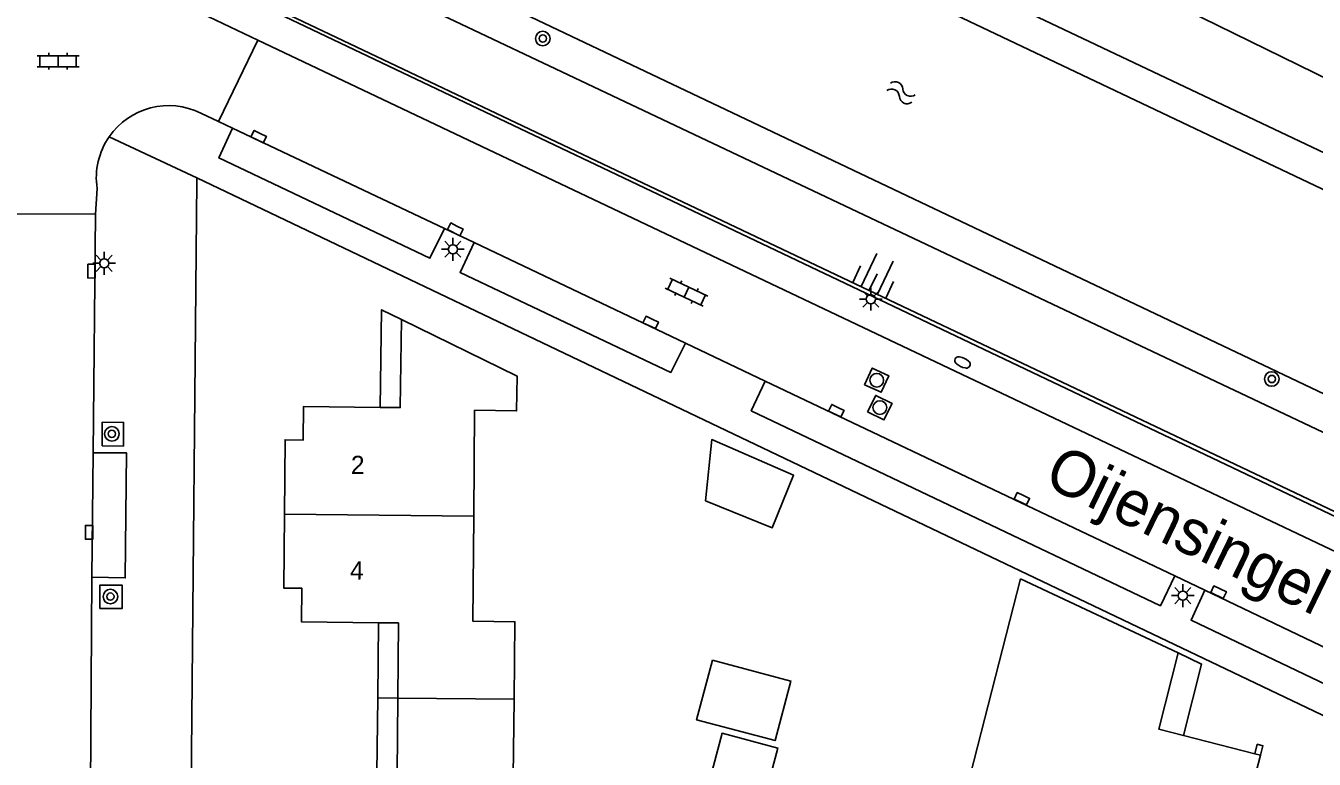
# Model space of a CAD drawing. Extents: x 124000 to 128010, y 398999 to 403000.
# Drawn here: x 127585.4 to 127655.9, y 399093.9 to 399134 of the extents above; entities that cross this region are included whole.
import ezdxf

# ---------------------------------------------------------------- set-up
doc = ezdxf.new("R2010")
doc.units = 0
for name, color, linetype in [('gg-afsc-muur', 7, 'Continuous'), ('gg-anno-huisnummerreeks BGT', 7, 'Continuous'), ('gg-anno-openbare ruimte label', 7, 'Continuous'), ('gg-bbg-gedigitaliseerde bebouwing', 7, 'Continuous'), ('gg-bbg-gedigitaliseerde bijgebouw', 7, 'Continuous'), ('gg-bbg-hoofdgebouw', 7, 'Continuous'), ('gg-bbg-luifel en loopbrug', 7, 'Continuous'), ('gg-bbg-tussenscheiding', 7, 'Continuous'), ('gg-knt-BGT kruinlijn', 7, 'Continuous'), ('gg-knt-verharding', 7, 'Continuous'), ('gg-knt-verharding nz', 7, 'Continuous'), ('gg-kntw-beschoeiing', 7, 'Continuous'), ('gt-grn-groengrens', 7, 'Continuous'), ('gt-grn-weggrens', 7, 'Continuous'), ('gt-symb-boom', 7, 'Continuous'), ('gt-symb-brandkraan', 7, 'Continuous'), ('gt-symb-klinker verharding', 7, 'Continuous'), ('gt-symb-kolk', 7, 'Continuous'), ('gt-symb-lichtmast', 7, 'Continuous'), ('gt-symb-rioolschacht', 7, 'Continuous'), ('gt-symb-talud symbool', 7, 'Continuous'), ('gt-symb-watersymbool', 7, 'Continuous')]:
    doc.layers.add(name, color=color, linetype=linetype)

# ---------------------------------------------------------------- blocks, each defined once
blk = doc.blocks.new('gt0-KOLK')
at = {"layer": 'gt-symb-kolk'}
blk.add_lwpolyline([(0, 0), (0.375, 0), (0.375, 0.4), (-0.375, 0.4), (-0.375, 0), (0, 0)], dxfattribs=at)
blk = doc.blocks.new('gt0-KL1')
at = {"layer": 'gt-symb-klinker verharding'}
for p, q in [((-1.15, 0.3), (1.15, 0.3)), ((-1, -0.3), (-1, 0.3)), ((-0.5, 0.3), (-0.5, 0.45)), ((0, -0.3), (0, 0.3)), ((0.5, 0.3), (0.5, 0.45)), ((1, -0.3), (1, 0.3)), ((-1.15, -0.3), (1.15, -0.3)), ((-0.5, -0.45), (-0.5, -0.3)), ((0.5, -0.45), (0.5, -0.3))]:
    blk.add_line(p, q, dxfattribs=at)
blk = doc.blocks.new('gt0-TALUD_1')
at = {"layer": 'gt-symb-talud symbool'}
for p, q in [((-1, -1), (-1, 0)), ((-0.5, -2), (-0.5, 0)), ((0, -1), (0, 0)), ((0.5, -2), (0.5, 0)), ((1, -1), (1, 0))]:
    blk.add_line(p, q, dxfattribs=at)
blk = doc.blocks.new('gt0-WA')
at = {"layer": 'gt-symb-watersymbool'}
for centre, start, end in [((-0.323, 0.022), 28.07249, 151.92751), ((0.427, 0.422), 208.07248, 331.92751), ((-0.323, -0.428), 28.07249, 151.92751), ((0.427, -0.028), 208.07248, 331.92751)]:
    blk.add_arc(centre, 0.425, start, end, dxfattribs=at)
blk = doc.blocks.new('gt0-BOOM')
at = {"layer": 'gt-symb-boom'}
for radius in [0.4, 0.2]:
    blk.add_circle((0, 0), radius, dxfattribs=at)
blk = doc.blocks.new('gt0-RS')
at = {"layer": 'gt-symb-rioolschacht'}
blk.add_lwpolyline([(-0.5, -0.5), (0.5, -0.5), (0.5, 0.5), (-0.5, 0.5)], close=True, dxfattribs=at)
blk.add_circle((0, 0), 0.375, dxfattribs=at)
blk = doc.blocks.new('gt0-BR')
at = {"layer": 'gt-symb-brandkraan'}
for centre, radius, start, end in [((-0.244, 0), 0.206, 107.56694, 252.43307), ((0.599, -2.664), 3, 106.89205, 107.56694), ((0, -0.691), 0.938, 73.10799, 106.89205), ((-0.599, -2.664), 3, 72.43309, 73.10799), ((0.244, 0), 0.206, 287.56695, 72.43309), ((0.599, 2.664), 3, 252.43307, 253.10797), ((0, 0.691), 0.938, 253.10797, 286.89206), ((-0.599, 2.664), 3, 286.89206, 287.56695)]:
    blk.add_arc(centre, radius, start, end, dxfattribs=at)
blk = doc.blocks.new('gt0-LMAST')
at = {"layer": 'gt-symb-lichtmast'}
for p, q in [((-0.182, 0.173), (-0.447, 0.438)), ((-0.005, 0.246), (-0.005, 0.621)), ((0.172, 0.173), (0.437, 0.438)), ((-0.255, -0.004), (-0.63, -0.004)), ((-0.182, -0.181), (-0.447, -0.446)), ((-0.005, -0.254), (-0.005, -0.629)), ((0.437, -0.446), (0.172, -0.181)), ((0.245, -0.004), (0.62, -0.004))]:
    blk.add_line(p, q, dxfattribs=at)
blk.add_circle((-0.005, -0.004), 0.25, dxfattribs=at)

msp = doc.modelspace()

# ---------------------------------------------------------------- linework, layer by layer
at = {"layer": 'gg-afsc-muur'}
msp.add_lwpolyline([(127652.652, 399094.168), (127652.787, 399094.69), (127653.097, 399094.611), (127652.962, 399094.088)], dxfattribs=at)
at = {"layer": 'gg-bbg-gedigitaliseerde bebouwing'}
msp.add_line((127639.827, 399103.746), (127636.854, 399092.192), dxfattribs=at)
at = {"layer": 'gg-bbg-gedigitaliseerde bijgebouw'}
msp.add_lwpolyline([(127622.58, 399108.016), (127626.223, 399106.532), (127627.397, 399109.414), (127622.92, 399111.372), (127622.58, 399108.016)], dxfattribs=at)
at = {"layer": 'gg-bbg-hoofdgebouw'}
for p, q in [((127648.446, 399099.69), (127639.827, 399103.746)), ((127652.652, 399094.168), (127648.745, 399095.175)), ((127651.49, 399088.426), (127652.962, 399094.088)), ((127652.962, 399094.088), (127652.652, 399094.168))]:
    msp.add_line(p, q, dxfattribs=at)
for points in [[(127604.764, 399113.134), (127605.864, 399113.121), (127605.936, 399117.94)], [(127605.936, 399117.94), (127612.264, 399114.844), (127612.236, 399112.944), (127609.936, 399112.978), (127609.889, 399107.182)], [(127599.529, 399107.289), (127599.562, 399111.359), (127600.545, 399111.336), (127600.568, 399113.183), (127604.764, 399113.134)], [(127604.668, 399101.345), (127600.458, 399101.391), (127600.478, 399103.23), (127599.496, 399103.229), (127599.529, 399107.289)], [(127612.1, 399097.162), (127612.145, 399101.394), (127609.842, 399101.425), (127609.889, 399107.182)], [(127605.728, 399097.219), (127605.768, 399101.333), (127604.668, 399101.345)], [(127648.745, 399095.175), (127647.389, 399095.525), (127648.446, 399099.69)], [(127604.588, 399093.12), (127605.687, 399093.105), (127605.728, 399097.219)], [(127612.1, 399097.162), (127612.055, 399092.942), (127609.755, 399092.966), (127609.701, 399087.18)]]:
    msp.add_lwpolyline(points, dxfattribs=at)
at = {"layer": 'gg-bbg-luifel en loopbrug'}
for p, q in [((127604.668, 399101.345), (127604.628, 399097.232)), ((127604.628, 399097.232), (127604.588, 399093.12)), ((127605.728, 399097.219), (127604.628, 399097.232))]:
    msp.add_line(p, q, dxfattribs=at)
for points in [[(127604.764, 399113.134), (127604.844, 399118.474), (127605.936, 399117.94)], [(127648.745, 399095.175), (127649.736, 399099.083), (127648.446, 399099.69)], [(127622.956, 399099.299), (127622.087, 399096.036), (127626.385, 399094.892), (127627.254, 399098.155), (127622.956, 399099.299)], [(127622.227, 399090.559), (127623.488, 399095.296), (127626.543, 399094.483), (127625.282, 399089.746), (127622.227, 399090.559)]]:
    msp.add_lwpolyline(points, dxfattribs=at)
at = {"layer": 'gg-bbg-tussenscheiding'}
for p, q in [((127609.889, 399107.182), (127599.529, 399107.289)), ((127605.728, 399097.219), (127612.1, 399097.162))]:
    msp.add_line(p, q, dxfattribs=at)
at = {"layer": 'gg-knt-BGT kruinlijn'}
for points in [[(127677.648, 399110.448), (127679.768, 399115.66), (127678.886, 399118.226), (127676.267, 399121.48), (127598.441, 399159.6), (127593.623, 399161.111), (127588.449, 399160.979)], [(127591.079, 399138.771), (127667.613, 399102.39), (127671.82, 399102.702), (127674.927, 399105.647), (127677.34, 399109.691), (127677.648, 399110.448)]]:
    msp.add_lwpolyline(points, dxfattribs=at)
at = {"layer": 'gg-knt-verharding'}
for p, q in [((127665.643, 399103.073), (127588.119, 399139.973)), ((127598.074, 399133.243), (127588.087, 399137.985)), ((127595.919, 399128.781), (127598.074, 399133.243)), ((127664.37, 399101.766), (127598.074, 399133.243)), ((127595.919, 399128.781), (127594.943, 399129.24)), ((127596.684, 399128.421), (127595.919, 399128.781)), ((127594.728, 399125.513), (127594.068, 399053.764)), ((127594.728, 399125.513), (127594.73, 399125.697)), ((127594.73, 399125.697), (127662.9, 399093.153)), ((127589.265, 399125.119), (127589.184, 399123.701)), ((127584.177, 399123.72), (127589.184, 399123.701)), ((127589.059, 399110.638), (127589.184, 399123.701)), ((127609.902, 399122.159), (127608.287, 399122.924)), ((127625.838, 399114.57), (127621.48, 399116.657)), ((127588.985, 399103.847), (127588.901, 399090.781)), ((127649.908, 399103.135), (127648.277, 399103.907))]:
    msp.add_line(p, q, dxfattribs=at)
for points in [[(127608.287, 399122.924), (127607.487, 399121.297), (127595.936, 399126.785), (127596.684, 399128.421)], [(127621.48, 399116.657), (127620.687, 399115.043), (127609.139, 399120.515), (127609.902, 399122.159)], [(127648.277, 399103.907), (127647.479, 399102.278), (127625.085, 399112.948), (127625.838, 399114.57)], [(127589.537, 399111.022), (127590.708, 399111.003), (127590.719, 399112.312), (127589.547, 399112.33), (127589.537, 399111.022)], [(127589.059, 399110.638), (127590.885, 399110.644), (127590.809, 399103.794), (127588.985, 399103.847)], [(127589.417, 399102.127), (127590.636, 399102.12), (127590.641, 399103.398), (127589.422, 399103.405), (127589.417, 399102.127)], [(127661.52, 399097.582), (127660.692, 399095.981), (127649.166, 399101.485), (127649.908, 399103.135)]]:
    msp.add_lwpolyline(points, dxfattribs=at)
for centre, start, end in [((127593.184, 399125.691), 63.6344, 145.3711), ((127593.185, 399125.691), 145.37694, 188.30497)]:
    msp.add_arc(centre, 3.961, start, end, dxfattribs=at)
at = {"layer": 'gg-knt-verharding nz'}
for p, q in [((127596.684, 399128.421), (127608.287, 399122.924)), ((127609.902, 399122.159), (127621.48, 399116.657)), ((127648.277, 399103.907), (127625.838, 399114.57)), ((127589.059, 399110.638), (127588.985, 399103.847)), ((127661.52, 399097.582), (127649.908, 399103.135))]:
    msp.add_line(p, q, dxfattribs=at)
at = {"layer": 'gg-kntw-beschoeiing'}
for points in [[(127651.633, 399116.147), (127593.903, 399143.593), (127592.679, 399146.323), (127588.298, 399148.38)], [(127608.242, 399147.944), (127673.031, 399117.165), (127673.827, 399114.312), (127673.535, 399113.611)], [(127671.838, 399109.944), (127671.488, 399109.201), (127668.779, 399107.995), (127651.633, 399116.147)]]:
    msp.add_lwpolyline(points, dxfattribs=at)
at = {"layer": 'gt-grn-groengrens'}
for points in [[(127674.805, 399111.582), (127675.588, 399114.143), (127674.251, 399118.641), (127596.236, 399155.602), (127592.104, 399155.116), (127588.404, 399157.168)], [(127588.274, 399146.397), (127591.132, 399145.268), (127592.347, 399142.107), (127668.054, 399106.24), (127672.915, 399108.185), (127674.181, 399110.234)]]:
    msp.add_lwpolyline(points, dxfattribs=at)
at = {"layer": 'gt-grn-weggrens'}
msp.add_line((127589.925, 399127.942), (127594.73, 399125.697), dxfattribs=at)

# ---------------------------------------------------------------- block references
at = {"layer": 'gt-symb-boom'}
for p in [(127613.669, 399133.325), (127653.582, 399114.687), (127590.075, 399111.685), (127589.995, 399102.776)]:
    msp.add_blockref('gt0-BOOM', p, dxfattribs=at)
at = {"layer": 'gt-symb-brandkraan', "rotation": 154.53665494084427}
msp.add_blockref('gt0-BR', (127636.648, 399115.595), dxfattribs=at)
at = {"layer": 'gt-symb-klinker verharding'}
msp.add_blockref('gt0-KL1', (127587.129, 399132.083), dxfattribs=at)
at = {"layer": 'gt-symb-klinker verharding', "rotation": -25.33527699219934}
msp.add_blockref('gt0-KL1', (127621.539, 399119.446), dxfattribs=at)
at = {"layer": 'gt-symb-kolk'}
for p, rotation in [((127598.203, 399128.132), 153.76806006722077), ((127608.968, 399123.059), 153.05041916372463), ((127589.159, 399120.59), 89.42706130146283), ((127619.66, 399117.964), 155.04884837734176), ((127629.822, 399113.131), 154.28048704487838), ((127639.981, 399108.311), 155.1007994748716), ((127589.027, 399106.29), 89.5989360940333), ((127650.753, 399103.199), 155.28090615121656)]:
    msp.add_blockref('gt0-KOLK', p, dxfattribs=dict(at, rotation=rotation))
at = {"layer": 'gt-symb-lichtmast'}
for p in [(127608.751, 399121.793), (127589.661, 399121.025), (127631.633, 399119.058), (127648.714, 399102.833)]:
    msp.add_blockref('gt0-LMAST', p, dxfattribs=at)
at = {"layer": 'gt-symb-rioolschacht'}
for p, rotation in [((127631.951, 399114.621), -24.643095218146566), ((127632.122, 399113.122), -26.539438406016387)]:
    msp.add_blockref('gt0-RS', p, dxfattribs=dict(at, rotation=rotation))
at = {"layer": 'gt-symb-talud symbool', "xscale": 0.999724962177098, "yscale": 0.9997249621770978, "rotation": 154.58839927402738}
msp.add_blockref('gt0-TALUD_1', (127631.545, 399119.541), dxfattribs=at)
at = {"layer": 'gt-symb-watersymbool', "rotation": -25.07917899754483}
msp.add_blockref('gt0-WA', (127633.241, 399130.382), dxfattribs=at)

# ---------------------------------------------------------------- texts
at = {"layer": 'gg-anno-huisnummerreeks BGT'}
for s, p in [('2', (127603.159, 399109.487)), ('4', (127603.112, 399103.714))]:
    msp.add_text(s, height=1, rotation=359.5, dxfattribs=at).set_placement(p)
at = {"layer": 'gg-anno-openbare ruimte label'}
msp.add_text('Oijensingel', height=2.5, rotation=334.2, dxfattribs=at).set_placement((127641.006, 399108.918))

doc.saveas('drawing.dxf')
